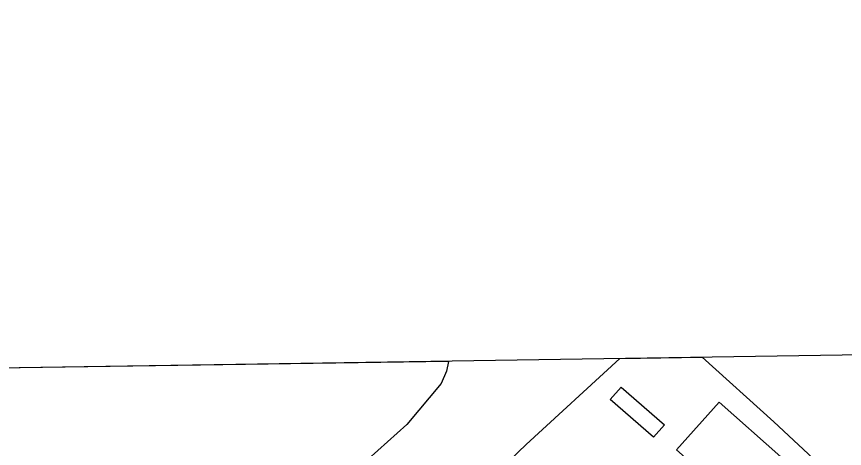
# Model space of a CAD drawing. Extents: x 3823584 to 3861785, y 301729 to 327625.
# Drawn here: x 3834131 to 3835049, y 325348 to 325827 of the extents above; entities that cross this region are included whole.
import ezdxf

# ---------------------------------------------------------------- set-up
doc = ezdxf.new("R2010")
doc.units = 0
for name, color, linetype in [('V-BLDG-OTLN', 7, 'Continuous'), ('V-GRID-FRAM', 7, 'Continuous'), ('V-SITE-OTLN', 7, 'Continuous'), ('V-SITE-VEGE', 7, 'Continuous')]:
    doc.layers.add(name, color=color, linetype=linetype)

msp = doc.modelspace()

# ---------------------------------------------------------------- linework, layer by layer
at = {"layer": 'V-BLDG-OTLN'}
for points in [[(3834801.29, 325415.89), (3834849.38, 325373.9), (3834837.44, 325360.22), (3834789.35, 325402.21)], [(3834910.12, 325399.35), (3834978.48, 325338.69), (3834931.25, 325285.47), (3834862.88, 325346.13)]]:
    msp.add_lwpolyline(points, close=True, dxfattribs=at)
at = {"layer": 'V-GRID-FRAM'}
msp.add_lwpolyline([(3827552.18, 325335.99), (3859397.29, 325827), (3859685.54, 307646.85), (3827824.57, 307155.59), (3827552.18, 325335.99)], dxfattribs=at)
at = {"layer": 'V-SITE-OTLN'}
for p, q in [((3834696.03, 325352.31), (3834799.95, 325447.74)), ((3834799.95, 325447.74), (3834891.1, 325449.15)), ((3834891.1, 325449.15), (3834970.55, 325377.38)), ((3834970.55, 325377.38), (3835055.09, 325298.95)), ((3834576.64, 325237.47), (3834696.03, 325352.31))]:
    msp.add_line(p, q, dxfattribs=at)
at = {"layer": 'V-SITE-VEGE'}
for p, q in [((3834107.99, 325437.08), (3834609.88, 325444.81)), ((3834609.88, 325444.12), (3834607.64, 325433.46)), ((3834609.88, 325444.81), (3834609.88, 325444.12)), ((3834607.64, 325433.46), (3834601.88, 325419.8)), ((3834601.88, 325419.8), (3834563.96, 325374.49)), ((3834563.96, 325374.49), (3834498.42, 325315.87))]:
    msp.add_line(p, q, dxfattribs=at)

doc.saveas('drawing.dxf')
